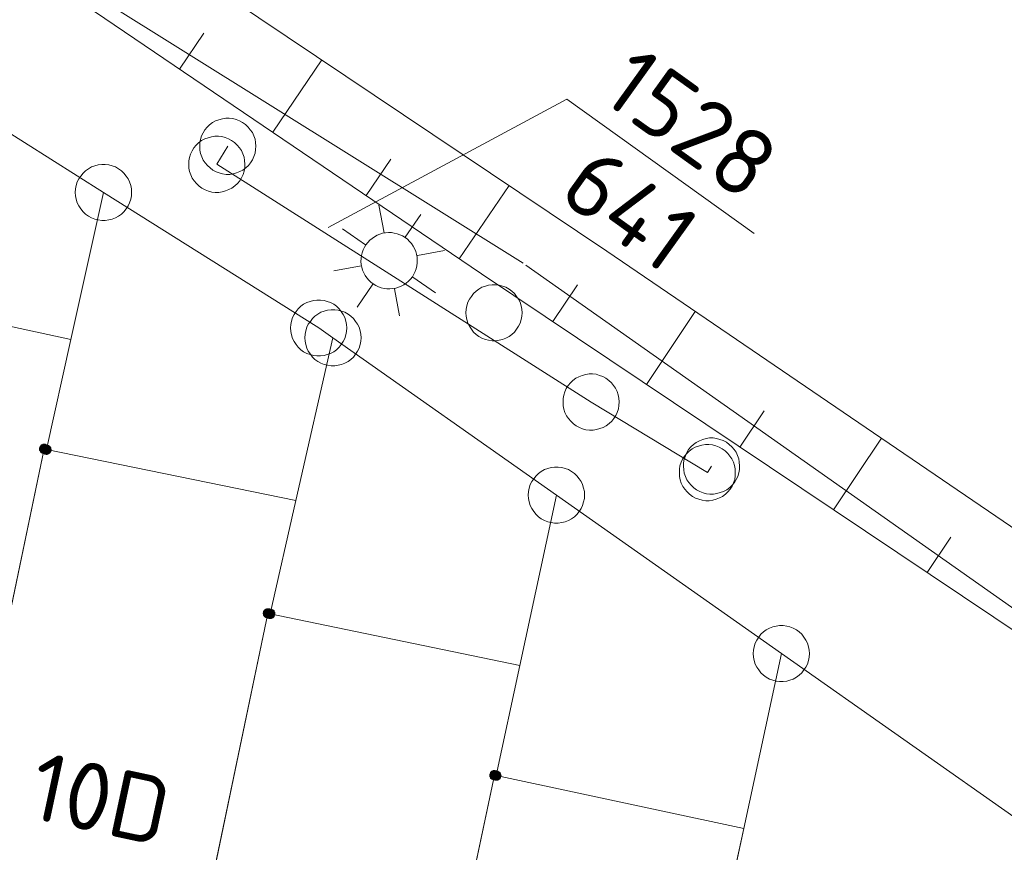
# Model space of a CAD drawing. Header units: metres. Extents: x 3425540 to 3446143, y 5432760 to 5444637.
# Tile 664 of 717: x 3444850 to 3444876, y 5435926 to 5435948. Entities that reach past the tile are written whole.
import ezdxf
from ezdxf.enums import TextEntityAlignment as Align

# ---------------------------------------------------------------- set-up
doc = ezdxf.new("R2010")
doc.units = ezdxf.units.M
for name, color, linetype, lineweight in [('B_Bestand', 9, 'Continuous', 18), ('B_Böschung', 9, 'Continuous', 18), ('B_Flurgrenzen', 9, 'Continuous', 18), ('B_Gleisachse', 9, 'Continuous', 25), ('Bestand_Neu_Strecke 3443', 9, 'Continuous', 18)]:
    doc.layers.add(name, color=color, linetype=linetype, lineweight=lineweight)
doc.styles.get("Standard").update_dxf_attribs({"font": 'isocpeur.ttf'})

msp = doc.modelspace()

# ---------------------------------------------------------------- linework, layer by layer
at = {"layer": 'B_Bestand'}
for p, q in [((3444863.412, 5435941.229), (3444833.572, 5435959.889)), ((3444859.71, 5435942.045), (3444859.566, 5435942.774)), ((3444860.274, 5435941.928), (3444860.69, 5435942.531)), ((3444859.217, 5435941.725), (3444858.604, 5435942.147)), ((3444860.595, 5435941.435), (3444861.318, 5435941.569)), ((3444859.1, 5435941.16), (3444858.367, 5435941.033)), ((3444907.961, 5435909.844), (3444863.481, 5435941.183)), ((3444860.471, 5435940.861), (3444861.075, 5435940.445)), ((3444859.41, 5435940.673), (3444858.989, 5435940.06)), ((3444859.985, 5435940.55), (3444860.119, 5435939.827))]:
    msp.add_line(p, q, dxfattribs=at)
for points in [[(3444860.462, 5435940.873), (3444860.503, 5435940.94), (3444860.537, 5435941.011), (3444860.563, 5435941.085), (3444860.581, 5435941.161), (3444860.592, 5435941.239), (3444860.594, 5435941.318), (3444860.588, 5435941.396), (3444860.573, 5435941.473), (3444860.551, 5435941.548), (3444860.521, 5435941.621), (3444860.484, 5435941.69), (3444860.44, 5435941.755), (3444860.389, 5435941.814), (3444860.332, 5435941.869), (3444860.269, 5435941.916), (3444860.203, 5435941.958), (3444860.132, 5435941.991), (3444860.058, 5435942.018), (3444859.981, 5435942.036), (3444859.904, 5435942.046), (3444859.825, 5435942.049), (3444859.747, 5435942.042), (3444859.67, 5435942.028), (3444859.594, 5435942.006), (3444859.522, 5435941.976), (3444859.453, 5435941.938), (3444859.388, 5435941.894), (3444859.328, 5435941.843), (3444859.274, 5435941.786), (3444859.226, 5435941.724), (3444859.185, 5435941.657), (3444859.151, 5435941.586), (3444859.125, 5435941.512), (3444859.107, 5435941.436), (3444859.096, 5435941.358), (3444859.094, 5435941.28), (3444859.101, 5435941.202), (3444859.115, 5435941.124), (3444859.137, 5435941.049), (3444859.167, 5435940.976), (3444859.204, 5435940.907), (3444859.249, 5435940.843), (3444859.3, 5435940.783), (3444859.357, 5435940.729), (3444859.419, 5435940.681), (3444859.486, 5435940.64), (3444859.557, 5435940.606), (3444859.631, 5435940.58), (3444859.707, 5435940.561), (3444859.785, 5435940.551), (3444859.863, 5435940.549), (3444859.941, 5435940.555), (3444860.019, 5435940.569), (3444860.094, 5435940.591), (3444860.166, 5435940.622), (3444860.236, 5435940.659), (3444860.3, 5435940.703), (3444860.36, 5435940.754), (3444860.414, 5435940.811), (3444860.462, 5435940.873)], [(3444842.627, 5435931.157), (3444841.99, 5435928.226), (3444842.283, 5435928.163), (3444842.601, 5435929.629), (3444848.731, 5435928.298), (3444848.412, 5435926.832), (3444848.607, 5435926.787), (3444848.667, 5435926.777), (3444850.657, 5435936.287), (3444850.717, 5435936.267), (3444851.369, 5435939.205), (3444844.737, 5435940.637), (3444844.687, 5435940.647), (3444842.677, 5435931.147)], [(3444856.677, 5435931.897), (3444857.361, 5435934.909), (3444850.717, 5435936.267)], [(3444860.678, 5435919.606), (3444860.363, 5435918.143), (3444860.577, 5435918.097), (3444860.637, 5435918.077), (3444862.647, 5435927.597), (3444862.697, 5435927.587), (3444863.324, 5435930.516), (3444856.677, 5435931.897), (3444856.617, 5435931.907), (3444854.637, 5435922.437), (3444854.587, 5435922.447), (3444853.951, 5435919.515), (3444854.245, 5435919.452), (3444854.561, 5435920.922), (3444860.678, 5435919.606)], [(3444862.697, 5435927.587), (3444869.285, 5435926.177), (3444868.657, 5435923.257)]]:
    msp.add_lwpolyline(points, dxfattribs=at)
at = {"layer": 'B_Böschung'}
for p, q in [((3444835.866, 5435958.888), (3444862.305, 5435940.946)), ((3444841.979, 5435957.435), (3444865.639, 5435941.554)), ((3444854.263, 5435946.403), (3444854.913, 5435947.36)), ((3444856.746, 5435944.719), (3444858.053, 5435946.646)), ((3444859.228, 5435943.034), (3444859.886, 5435944.004)), ((3444861.71, 5435941.349), (3444863.035, 5435943.302)), ((3444865.639, 5435941.554), (3444880.678, 5435931.302)), ((3444862.305, 5435940.946), (3444892.177, 5435920.929)), ((3444864.2, 5435939.676), (3444864.858, 5435940.656)), ((3444866.693, 5435938.006), (3444867.994, 5435939.948)), ((3444869.185, 5435936.336), (3444869.829, 5435937.297)), ((3444871.677, 5435934.666), (3444872.952, 5435936.569)), ((3444874.169, 5435932.996), (3444874.8, 5435933.937))]:
    msp.add_line(p, q, dxfattribs=at)
at = {"layer": 'B_Flurgrenzen'}
for p, q in [((3444846.117, 5435946.977), (3444852.237, 5435943.117)), ((3444864.576, 5435945.599), (3444858.219, 5435942.185)), ((3444864.576, 5435945.599), (3444869.565, 5435942.022)), ((3444855.547, 5435944.346), (3444855.255, 5435943.866)), ((3444855.255, 5435943.866), (3444865.221, 5435937.536)), ((3444851.369, 5435939.205), (3444852.237, 5435943.117)), ((3444852.237, 5435943.117), (3444857.967, 5435939.507)), ((3444857.967, 5435939.507), (3444858.347, 5435939.247)), ((3444857.361, 5435934.909), (3444858.347, 5435939.247)), ((3444858.347, 5435939.247), (3444864.297, 5435935.057)), ((3444850.717, 5435936.267), (3444851.369, 5435939.205)), ((3444865.221, 5435937.536), (3444868.317, 5435935.656)), ((3444848.667, 5435926.777), (3444850.657, 5435936.287)), ((3444850.657, 5435936.287), (3444850.717, 5435936.267)), ((3444868.317, 5435935.656), (3444868.428, 5435935.831)), ((3444863.324, 5435930.516), (3444864.297, 5435935.057)), ((3444864.297, 5435935.057), (3444870.287, 5435930.837)), ((3444856.677, 5435931.897), (3444857.361, 5435934.909)), ((3444854.637, 5435922.437), (3444856.617, 5435931.907)), ((3444856.617, 5435931.907), (3444856.677, 5435931.897)), ((3444869.285, 5435926.177), (3444870.287, 5435930.837)), ((3444870.287, 5435930.837), (3444878.447, 5435925.107)), ((3444862.697, 5435927.587), (3444863.324, 5435930.516)), ((3444860.637, 5435918.077), (3444862.647, 5435927.597)), ((3444862.647, 5435927.597), (3444862.697, 5435927.587)), ((3444868.657, 5435923.257), (3444869.285, 5435926.177))]:
    msp.add_line(p, q, dxfattribs=at)
for points in [[(3444856.156, 5435943.909), (3444856.206, 5435943.989), (3444856.244, 5435944.071), (3444856.275, 5435944.165), (3444856.289, 5435944.256), (3444856.291, 5435944.35), (3444856.287, 5435944.447), (3444856.272, 5435944.537), (3444856.241, 5435944.625), (3444856.201, 5435944.712), (3444856.147, 5435944.787), (3444856.088, 5435944.858), (3444856.018, 5435944.923), (3444855.942, 5435944.978), (3444855.858, 5435945.023), (3444855.772, 5435945.056), (3444855.683, 5435945.083), (3444855.588, 5435945.093), (3444855.495, 5435945.095), (3444855.404, 5435945.08), (3444855.312, 5435945.052), (3444855.224, 5435945.02), (3444855.142, 5435944.977), (3444855.063, 5435944.918), (3444854.997, 5435944.856), (3444854.937, 5435944.783), (3444854.887, 5435944.702), (3444854.85, 5435944.62), (3444854.818, 5435944.526), (3444854.804, 5435944.435), (3444854.802, 5435944.341), (3444854.806, 5435944.245), (3444854.821, 5435944.154), (3444854.852, 5435944.066), (3444854.892, 5435943.979), (3444854.946, 5435943.904), (3444855.005, 5435943.833), (3444855.075, 5435943.768), (3444855.151, 5435943.713), (3444855.235, 5435943.668), (3444855.321, 5435943.635), (3444855.41, 5435943.608), (3444855.505, 5435943.598), (3444855.598, 5435943.596), (3444855.689, 5435943.611), (3444855.781, 5435943.639), (3444855.869, 5435943.671), (3444855.951, 5435943.714), (3444856.03, 5435943.774), (3444856.096, 5435943.835), (3444856.156, 5435943.909)], [(3444855.864, 5435943.429), (3444855.914, 5435943.509), (3444855.952, 5435943.591), (3444855.983, 5435943.685), (3444855.997, 5435943.776), (3444855.999, 5435943.87), (3444855.995, 5435943.967), (3444855.98, 5435944.057), (3444855.949, 5435944.145), (3444855.909, 5435944.232), (3444855.855, 5435944.307), (3444855.796, 5435944.378), (3444855.726, 5435944.443), (3444855.65, 5435944.498), (3444855.566, 5435944.543), (3444855.48, 5435944.576), (3444855.391, 5435944.603), (3444855.296, 5435944.613), (3444855.203, 5435944.615), (3444855.112, 5435944.6), (3444855.02, 5435944.572), (3444854.932, 5435944.54), (3444854.85, 5435944.497), (3444854.771, 5435944.438), (3444854.705, 5435944.376), (3444854.645, 5435944.303), (3444854.595, 5435944.222), (3444854.558, 5435944.14), (3444854.526, 5435944.046), (3444854.512, 5435943.955), (3444854.51, 5435943.861), (3444854.514, 5435943.765), (3444854.529, 5435943.674), (3444854.56, 5435943.586), (3444854.6, 5435943.499), (3444854.654, 5435943.424), (3444854.713, 5435943.353), (3444854.783, 5435943.288), (3444854.859, 5435943.233), (3444854.943, 5435943.188), (3444855.029, 5435943.155), (3444855.118, 5435943.128), (3444855.213, 5435943.118), (3444855.306, 5435943.116), (3444855.397, 5435943.131), (3444855.489, 5435943.159), (3444855.577, 5435943.191), (3444855.659, 5435943.234), (3444855.738, 5435943.294), (3444855.804, 5435943.355), (3444855.864, 5435943.429)], [(3444852.987, 5435943.117), (3444852.981, 5435943.211), (3444852.963, 5435943.3), (3444852.934, 5435943.395), (3444852.893, 5435943.477), (3444852.839, 5435943.554), (3444852.78, 5435943.631), (3444852.715, 5435943.696), (3444852.639, 5435943.749), (3444852.556, 5435943.796), (3444852.467, 5435943.826), (3444852.379, 5435943.849), (3444852.284, 5435943.861), (3444852.19, 5435943.861), (3444852.095, 5435943.849), (3444852.007, 5435943.826), (3444851.918, 5435943.796), (3444851.835, 5435943.749), (3444851.759, 5435943.696), (3444851.694, 5435943.631), (3444851.635, 5435943.554), (3444851.581, 5435943.477), (3444851.54, 5435943.395), (3444851.511, 5435943.3), (3444851.493, 5435943.211), (3444851.487, 5435943.117), (3444851.493, 5435943.023), (3444851.511, 5435942.934), (3444851.54, 5435942.839), (3444851.581, 5435942.757), (3444851.635, 5435942.68), (3444851.694, 5435942.603), (3444851.759, 5435942.538), (3444851.835, 5435942.485), (3444851.918, 5435942.438), (3444852.007, 5435942.408), (3444852.095, 5435942.385), (3444852.19, 5435942.373), (3444852.284, 5435942.373), (3444852.379, 5435942.385), (3444852.467, 5435942.408), (3444852.556, 5435942.438), (3444852.639, 5435942.485), (3444852.715, 5435942.538), (3444852.78, 5435942.603), (3444852.839, 5435942.68), (3444852.893, 5435942.757), (3444852.934, 5435942.839), (3444852.963, 5435942.934), (3444852.981, 5435943.023), (3444852.987, 5435943.117)], [(3444863.385, 5435939.913), (3444863.379, 5435940.007), (3444863.361, 5435940.096), (3444863.332, 5435940.191), (3444863.291, 5435940.273), (3444863.237, 5435940.35), (3444863.178, 5435940.427), (3444863.113, 5435940.492), (3444863.037, 5435940.545), (3444862.954, 5435940.592), (3444862.865, 5435940.622), (3444862.777, 5435940.645), (3444862.682, 5435940.657), (3444862.588, 5435940.657), (3444862.493, 5435940.645), (3444862.405, 5435940.622), (3444862.316, 5435940.592), (3444862.233, 5435940.545), (3444862.157, 5435940.492), (3444862.092, 5435940.427), (3444862.033, 5435940.35), (3444861.979, 5435940.273), (3444861.938, 5435940.191), (3444861.909, 5435940.096), (3444861.891, 5435940.007), (3444861.885, 5435939.913), (3444861.891, 5435939.819), (3444861.909, 5435939.73), (3444861.938, 5435939.635), (3444861.979, 5435939.553), (3444862.033, 5435939.476), (3444862.092, 5435939.399), (3444862.157, 5435939.334), (3444862.233, 5435939.281), (3444862.316, 5435939.234), (3444862.405, 5435939.204), (3444862.493, 5435939.181), (3444862.588, 5435939.169), (3444862.682, 5435939.169), (3444862.777, 5435939.181), (3444862.865, 5435939.204), (3444862.954, 5435939.234), (3444863.037, 5435939.281), (3444863.113, 5435939.334), (3444863.178, 5435939.399), (3444863.237, 5435939.476), (3444863.291, 5435939.553), (3444863.332, 5435939.635), (3444863.361, 5435939.73), (3444863.379, 5435939.819), (3444863.385, 5435939.913)], [(3444858.717, 5435939.507), (3444858.711, 5435939.601), (3444858.693, 5435939.69), (3444858.664, 5435939.785), (3444858.623, 5435939.867), (3444858.569, 5435939.944), (3444858.51, 5435940.021), (3444858.445, 5435940.086), (3444858.369, 5435940.139), (3444858.286, 5435940.186), (3444858.197, 5435940.216), (3444858.109, 5435940.239), (3444858.014, 5435940.251), (3444857.92, 5435940.251), (3444857.825, 5435940.239), (3444857.737, 5435940.216), (3444857.648, 5435940.186), (3444857.565, 5435940.139), (3444857.489, 5435940.086), (3444857.424, 5435940.021), (3444857.365, 5435939.944), (3444857.311, 5435939.867), (3444857.27, 5435939.785), (3444857.241, 5435939.69), (3444857.223, 5435939.601), (3444857.217, 5435939.507), (3444857.223, 5435939.413), (3444857.241, 5435939.324), (3444857.27, 5435939.229), (3444857.311, 5435939.147), (3444857.365, 5435939.07), (3444857.424, 5435938.993), (3444857.489, 5435938.928), (3444857.565, 5435938.875), (3444857.648, 5435938.828), (3444857.737, 5435938.798), (3444857.825, 5435938.775), (3444857.92, 5435938.763), (3444858.014, 5435938.763), (3444858.109, 5435938.775), (3444858.197, 5435938.798), (3444858.286, 5435938.828), (3444858.369, 5435938.875), (3444858.445, 5435938.928), (3444858.51, 5435938.993), (3444858.569, 5435939.07), (3444858.623, 5435939.147), (3444858.664, 5435939.229), (3444858.693, 5435939.324), (3444858.711, 5435939.413), (3444858.717, 5435939.507)], [(3444859.097, 5435939.247), (3444859.091, 5435939.341), (3444859.073, 5435939.43), (3444859.044, 5435939.525), (3444859.003, 5435939.607), (3444858.949, 5435939.684), (3444858.89, 5435939.761), (3444858.825, 5435939.826), (3444858.749, 5435939.879), (3444858.666, 5435939.926), (3444858.577, 5435939.956), (3444858.489, 5435939.979), (3444858.394, 5435939.991), (3444858.3, 5435939.991), (3444858.205, 5435939.979), (3444858.117, 5435939.956), (3444858.028, 5435939.926), (3444857.945, 5435939.879), (3444857.869, 5435939.826), (3444857.804, 5435939.761), (3444857.745, 5435939.684), (3444857.691, 5435939.607), (3444857.65, 5435939.525), (3444857.621, 5435939.43), (3444857.603, 5435939.341), (3444857.597, 5435939.247), (3444857.603, 5435939.153), (3444857.621, 5435939.064), (3444857.65, 5435938.969), (3444857.691, 5435938.887), (3444857.745, 5435938.81), (3444857.804, 5435938.733), (3444857.869, 5435938.668), (3444857.945, 5435938.615), (3444858.028, 5435938.568), (3444858.117, 5435938.538), (3444858.205, 5435938.515), (3444858.3, 5435938.503), (3444858.394, 5435938.503), (3444858.489, 5435938.515), (3444858.577, 5435938.538), (3444858.666, 5435938.568), (3444858.749, 5435938.615), (3444858.825, 5435938.668), (3444858.89, 5435938.733), (3444858.949, 5435938.81), (3444859.003, 5435938.887), (3444859.044, 5435938.969), (3444859.073, 5435939.064), (3444859.091, 5435939.153), (3444859.097, 5435939.247)], [(3444865.83, 5435937.099), (3444865.88, 5435937.179), (3444865.918, 5435937.261), (3444865.949, 5435937.355), (3444865.963, 5435937.446), (3444865.965, 5435937.54), (3444865.961, 5435937.637), (3444865.946, 5435937.727), (3444865.915, 5435937.815), (3444865.875, 5435937.902), (3444865.821, 5435937.977), (3444865.762, 5435938.048), (3444865.692, 5435938.113), (3444865.616, 5435938.168), (3444865.532, 5435938.213), (3444865.446, 5435938.246), (3444865.357, 5435938.273), (3444865.262, 5435938.283), (3444865.169, 5435938.285), (3444865.078, 5435938.27), (3444864.986, 5435938.242), (3444864.898, 5435938.21), (3444864.816, 5435938.167), (3444864.737, 5435938.108), (3444864.671, 5435938.046), (3444864.611, 5435937.973), (3444864.561, 5435937.892), (3444864.524, 5435937.81), (3444864.492, 5435937.716), (3444864.478, 5435937.625), (3444864.476, 5435937.531), (3444864.48, 5435937.435), (3444864.495, 5435937.344), (3444864.526, 5435937.256), (3444864.566, 5435937.169), (3444864.62, 5435937.094), (3444864.679, 5435937.023), (3444864.749, 5435936.958), (3444864.825, 5435936.903), (3444864.909, 5435936.858), (3444864.995, 5435936.825), (3444865.084, 5435936.798), (3444865.179, 5435936.788), (3444865.272, 5435936.786), (3444865.363, 5435936.801), (3444865.455, 5435936.829), (3444865.543, 5435936.861), (3444865.625, 5435936.904), (3444865.704, 5435936.964), (3444865.77, 5435937.025), (3444865.83, 5435937.099)], [(3444850.782, 5435936.287), (3444850.781, 5435936.303), (3444850.778, 5435936.318), (3444850.773, 5435936.333), (3444850.766, 5435936.347), (3444850.758, 5435936.361), (3444850.749, 5435936.373), (3444850.737, 5435936.383), (3444850.724, 5435936.392), (3444850.71, 5435936.4), (3444850.695, 5435936.406), (3444850.681, 5435936.41), (3444850.665, 5435936.412), (3444850.649, 5435936.412), (3444850.633, 5435936.41), (3444850.619, 5435936.406), (3444850.604, 5435936.4), (3444850.59, 5435936.392), (3444850.577, 5435936.383), (3444850.565, 5435936.373), (3444850.556, 5435936.361), (3444850.548, 5435936.347), (3444850.541, 5435936.333), (3444850.536, 5435936.318), (3444850.533, 5435936.303), (3444850.532, 5435936.287), (3444850.533, 5435936.271), (3444850.536, 5435936.256), (3444850.541, 5435936.241), (3444850.548, 5435936.227), (3444850.556, 5435936.213), (3444850.565, 5435936.201), (3444850.577, 5435936.191), (3444850.59, 5435936.182), (3444850.604, 5435936.174), (3444850.619, 5435936.168), (3444850.633, 5435936.164), (3444850.649, 5435936.162), (3444850.665, 5435936.162), (3444850.681, 5435936.164), (3444850.695, 5435936.168), (3444850.71, 5435936.174), (3444850.724, 5435936.182), (3444850.737, 5435936.191), (3444850.749, 5435936.201), (3444850.758, 5435936.213), (3444850.766, 5435936.227), (3444850.773, 5435936.241), (3444850.778, 5435936.256), (3444850.781, 5435936.271), (3444850.782, 5435936.287)], [(3444850.757, 5435936.287), (3444850.756, 5435936.301), (3444850.753, 5435936.315), (3444850.749, 5435936.327), (3444850.743, 5435936.34), (3444850.734, 5435936.352), (3444850.724, 5435936.362), (3444850.713, 5435936.371), (3444850.701, 5435936.378), (3444850.688, 5435936.382), (3444850.675, 5435936.385), (3444850.661, 5435936.387), (3444850.646, 5435936.386), (3444850.632, 5435936.384), (3444850.62, 5435936.381), (3444850.607, 5435936.374), (3444850.595, 5435936.366), (3444850.585, 5435936.357), (3444850.575, 5435936.346), (3444850.568, 5435936.334), (3444850.563, 5435936.321), (3444850.559, 5435936.308), (3444850.557, 5435936.294), (3444850.557, 5435936.28), (3444850.559, 5435936.266), (3444850.563, 5435936.253), (3444850.568, 5435936.24), (3444850.575, 5435936.228), (3444850.585, 5435936.217), (3444850.595, 5435936.208), (3444850.607, 5435936.2), (3444850.62, 5435936.193), (3444850.632, 5435936.19), (3444850.646, 5435936.188), (3444850.661, 5435936.187), (3444850.675, 5435936.189), (3444850.688, 5435936.192), (3444850.701, 5435936.196), (3444850.713, 5435936.203), (3444850.724, 5435936.212), (3444850.734, 5435936.222), (3444850.743, 5435936.234), (3444850.749, 5435936.247), (3444850.753, 5435936.259), (3444850.756, 5435936.273), (3444850.757, 5435936.287)], [(3444850.733, 5435936.287), (3444850.732, 5435936.299), (3444850.729, 5435936.311), (3444850.724, 5435936.322), (3444850.718, 5435936.332), (3444850.709, 5435936.342), (3444850.7, 5435936.349), (3444850.689, 5435936.356), (3444850.678, 5435936.36), (3444850.666, 5435936.362), (3444850.654, 5435936.363), (3444850.642, 5435936.361), (3444850.63, 5435936.358), (3444850.62, 5435936.353), (3444850.609, 5435936.346), (3444850.6, 5435936.337), (3444850.593, 5435936.327), (3444850.587, 5435936.317), (3444850.583, 5435936.305), (3444850.581, 5435936.293), (3444850.581, 5435936.281), (3444850.583, 5435936.269), (3444850.587, 5435936.257), (3444850.593, 5435936.247), (3444850.6, 5435936.237), (3444850.609, 5435936.228), (3444850.619, 5435936.221), (3444850.63, 5435936.216), (3444850.642, 5435936.213), (3444850.654, 5435936.211), (3444850.666, 5435936.212), (3444850.678, 5435936.214), (3444850.689, 5435936.218), (3444850.7, 5435936.225), (3444850.709, 5435936.232), (3444850.718, 5435936.242), (3444850.724, 5435936.252), (3444850.729, 5435936.263), (3444850.732, 5435936.275), (3444850.733, 5435936.287)], [(3444850.842, 5435936.267), (3444850.841, 5435936.283), (3444850.838, 5435936.298), (3444850.833, 5435936.313), (3444850.826, 5435936.327), (3444850.818, 5435936.341), (3444850.809, 5435936.353), (3444850.797, 5435936.363), (3444850.784, 5435936.372), (3444850.77, 5435936.38), (3444850.755, 5435936.386), (3444850.741, 5435936.39), (3444850.725, 5435936.392), (3444850.709, 5435936.392), (3444850.693, 5435936.39), (3444850.679, 5435936.386), (3444850.664, 5435936.38), (3444850.65, 5435936.372), (3444850.637, 5435936.363), (3444850.625, 5435936.353), (3444850.616, 5435936.341), (3444850.608, 5435936.327), (3444850.601, 5435936.313), (3444850.596, 5435936.298), (3444850.593, 5435936.283), (3444850.592, 5435936.267), (3444850.593, 5435936.251), (3444850.596, 5435936.236), (3444850.601, 5435936.221), (3444850.608, 5435936.207), (3444850.616, 5435936.193), (3444850.625, 5435936.181), (3444850.637, 5435936.171), (3444850.65, 5435936.162), (3444850.664, 5435936.154), (3444850.679, 5435936.148), (3444850.693, 5435936.144), (3444850.709, 5435936.142), (3444850.725, 5435936.142), (3444850.741, 5435936.144), (3444850.755, 5435936.148), (3444850.77, 5435936.154), (3444850.784, 5435936.162), (3444850.797, 5435936.171), (3444850.809, 5435936.181), (3444850.818, 5435936.193), (3444850.826, 5435936.207), (3444850.833, 5435936.221), (3444850.838, 5435936.236), (3444850.841, 5435936.251), (3444850.842, 5435936.267)], [(3444850.817, 5435936.267), (3444850.816, 5435936.281), (3444850.813, 5435936.295), (3444850.809, 5435936.307), (3444850.803, 5435936.32), (3444850.794, 5435936.332), (3444850.784, 5435936.342), (3444850.773, 5435936.351), (3444850.761, 5435936.358), (3444850.748, 5435936.362), (3444850.735, 5435936.365), (3444850.721, 5435936.367), (3444850.706, 5435936.366), (3444850.692, 5435936.364), (3444850.68, 5435936.361), (3444850.667, 5435936.354), (3444850.655, 5435936.346), (3444850.645, 5435936.337), (3444850.635, 5435936.326), (3444850.628, 5435936.314), (3444850.623, 5435936.301), (3444850.619, 5435936.288), (3444850.617, 5435936.274), (3444850.617, 5435936.26), (3444850.619, 5435936.246), (3444850.623, 5435936.233), (3444850.628, 5435936.22), (3444850.635, 5435936.208), (3444850.645, 5435936.197), (3444850.655, 5435936.188), (3444850.667, 5435936.18), (3444850.68, 5435936.173), (3444850.692, 5435936.17), (3444850.706, 5435936.168), (3444850.721, 5435936.167), (3444850.735, 5435936.169), (3444850.748, 5435936.172), (3444850.761, 5435936.176), (3444850.773, 5435936.183), (3444850.784, 5435936.192), (3444850.794, 5435936.202), (3444850.803, 5435936.214), (3444850.809, 5435936.227), (3444850.813, 5435936.239), (3444850.816, 5435936.253), (3444850.817, 5435936.267)], [(3444850.793, 5435936.267), (3444850.792, 5435936.279), (3444850.789, 5435936.291), (3444850.784, 5435936.302), (3444850.778, 5435936.312), (3444850.769, 5435936.322), (3444850.76, 5435936.329), (3444850.749, 5435936.336), (3444850.738, 5435936.34), (3444850.726, 5435936.342), (3444850.714, 5435936.343), (3444850.702, 5435936.341), (3444850.69, 5435936.338), (3444850.68, 5435936.333), (3444850.669, 5435936.326), (3444850.66, 5435936.317), (3444850.653, 5435936.307), (3444850.647, 5435936.297), (3444850.643, 5435936.285), (3444850.641, 5435936.273), (3444850.641, 5435936.261), (3444850.643, 5435936.249), (3444850.647, 5435936.237), (3444850.653, 5435936.227), (3444850.66, 5435936.217), (3444850.669, 5435936.208), (3444850.679, 5435936.201), (3444850.69, 5435936.196), (3444850.702, 5435936.193), (3444850.714, 5435936.191), (3444850.726, 5435936.192), (3444850.738, 5435936.194), (3444850.749, 5435936.198), (3444850.76, 5435936.205), (3444850.769, 5435936.212), (3444850.778, 5435936.222), (3444850.784, 5435936.232), (3444850.789, 5435936.243), (3444850.792, 5435936.255), (3444850.793, 5435936.267)], [(3444868.926, 5435935.219), (3444868.976, 5435935.299), (3444869.014, 5435935.381), (3444869.045, 5435935.475), (3444869.059, 5435935.566), (3444869.061, 5435935.66), (3444869.057, 5435935.757), (3444869.042, 5435935.847), (3444869.011, 5435935.935), (3444868.971, 5435936.022), (3444868.917, 5435936.097), (3444868.858, 5435936.168), (3444868.788, 5435936.233), (3444868.712, 5435936.288), (3444868.628, 5435936.333), (3444868.542, 5435936.366), (3444868.453, 5435936.393), (3444868.358, 5435936.403), (3444868.265, 5435936.405), (3444868.174, 5435936.39), (3444868.082, 5435936.362), (3444867.994, 5435936.33), (3444867.912, 5435936.287), (3444867.833, 5435936.228), (3444867.767, 5435936.166), (3444867.707, 5435936.093), (3444867.657, 5435936.012), (3444867.62, 5435935.93), (3444867.588, 5435935.836), (3444867.574, 5435935.745), (3444867.572, 5435935.651), (3444867.576, 5435935.555), (3444867.591, 5435935.464), (3444867.622, 5435935.376), (3444867.662, 5435935.289), (3444867.716, 5435935.214), (3444867.775, 5435935.143), (3444867.845, 5435935.078), (3444867.921, 5435935.023), (3444868.005, 5435934.978), (3444868.091, 5435934.945), (3444868.18, 5435934.918), (3444868.275, 5435934.908), (3444868.368, 5435934.906), (3444868.459, 5435934.921), (3444868.551, 5435934.949), (3444868.639, 5435934.981), (3444868.721, 5435935.024), (3444868.8, 5435935.084), (3444868.866, 5435935.145), (3444868.926, 5435935.219)], [(3444869.037, 5435935.394), (3444869.087, 5435935.474), (3444869.125, 5435935.556), (3444869.156, 5435935.65), (3444869.17, 5435935.741), (3444869.172, 5435935.835), (3444869.168, 5435935.932), (3444869.153, 5435936.022), (3444869.122, 5435936.11), (3444869.082, 5435936.197), (3444869.028, 5435936.272), (3444868.969, 5435936.343), (3444868.899, 5435936.408), (3444868.823, 5435936.463), (3444868.739, 5435936.508), (3444868.653, 5435936.541), (3444868.564, 5435936.568), (3444868.469, 5435936.578), (3444868.376, 5435936.58), (3444868.285, 5435936.565), (3444868.193, 5435936.537), (3444868.105, 5435936.505), (3444868.023, 5435936.462), (3444867.944, 5435936.403), (3444867.878, 5435936.341), (3444867.818, 5435936.268), (3444867.768, 5435936.187), (3444867.731, 5435936.105), (3444867.699, 5435936.011), (3444867.685, 5435935.92), (3444867.683, 5435935.826), (3444867.687, 5435935.73), (3444867.702, 5435935.639), (3444867.733, 5435935.551), (3444867.773, 5435935.464), (3444867.827, 5435935.389), (3444867.886, 5435935.318), (3444867.956, 5435935.253), (3444868.032, 5435935.198), (3444868.116, 5435935.153), (3444868.202, 5435935.12), (3444868.291, 5435935.093), (3444868.386, 5435935.083), (3444868.479, 5435935.081), (3444868.57, 5435935.096), (3444868.662, 5435935.124), (3444868.75, 5435935.156), (3444868.832, 5435935.199), (3444868.911, 5435935.259), (3444868.977, 5435935.32), (3444869.037, 5435935.394)], [(3444850.708, 5435936.287), (3444850.707, 5435936.297), (3444850.704, 5435936.307), (3444850.699, 5435936.316), (3444850.693, 5435936.323), (3444850.686, 5435936.329), (3444850.677, 5435936.334), (3444850.667, 5435936.337), (3444850.657, 5435936.338), (3444850.647, 5435936.337), (3444850.637, 5435936.334), (3444850.628, 5435936.329), (3444850.621, 5435936.323), (3444850.615, 5435936.316), (3444850.61, 5435936.307), (3444850.607, 5435936.297), (3444850.606, 5435936.287), (3444850.607, 5435936.277), (3444850.61, 5435936.267), (3444850.615, 5435936.258), (3444850.621, 5435936.251), (3444850.628, 5435936.245), (3444850.637, 5435936.24), (3444850.647, 5435936.237), (3444850.657, 5435936.236), (3444850.667, 5435936.237), (3444850.677, 5435936.24), (3444850.686, 5435936.245), (3444850.693, 5435936.251), (3444850.699, 5435936.258), (3444850.704, 5435936.267), (3444850.707, 5435936.277), (3444850.708, 5435936.287)], [(3444850.684, 5435936.287), (3444850.683, 5435936.294), (3444850.68, 5435936.301), (3444850.675, 5435936.307), (3444850.669, 5435936.311), (3444850.662, 5435936.313), (3444850.655, 5435936.314), (3444850.648, 5435936.312), (3444850.641, 5435936.309), (3444850.636, 5435936.304), (3444850.632, 5435936.298), (3444850.63, 5435936.291), (3444850.63, 5435936.283), (3444850.632, 5435936.276), (3444850.636, 5435936.27), (3444850.641, 5435936.265), (3444850.648, 5435936.262), (3444850.655, 5435936.26), (3444850.662, 5435936.261), (3444850.669, 5435936.263), (3444850.675, 5435936.267), (3444850.68, 5435936.273), (3444850.683, 5435936.28), (3444850.684, 5435936.287)], [(3444850.768, 5435936.267), (3444850.767, 5435936.277), (3444850.764, 5435936.287), (3444850.759, 5435936.296), (3444850.753, 5435936.303), (3444850.746, 5435936.309), (3444850.737, 5435936.314), (3444850.727, 5435936.317), (3444850.717, 5435936.318), (3444850.707, 5435936.317), (3444850.697, 5435936.314), (3444850.688, 5435936.309), (3444850.681, 5435936.303), (3444850.675, 5435936.296), (3444850.67, 5435936.287), (3444850.667, 5435936.277), (3444850.666, 5435936.267), (3444850.667, 5435936.257), (3444850.67, 5435936.247), (3444850.675, 5435936.238), (3444850.681, 5435936.231), (3444850.688, 5435936.225), (3444850.697, 5435936.22), (3444850.707, 5435936.217), (3444850.717, 5435936.216), (3444850.727, 5435936.217), (3444850.737, 5435936.22), (3444850.746, 5435936.225), (3444850.753, 5435936.231), (3444850.759, 5435936.238), (3444850.764, 5435936.247), (3444850.767, 5435936.257), (3444850.768, 5435936.267)], [(3444850.744, 5435936.267), (3444850.743, 5435936.274), (3444850.74, 5435936.281), (3444850.735, 5435936.287), (3444850.729, 5435936.291), (3444850.722, 5435936.293), (3444850.715, 5435936.294), (3444850.708, 5435936.292), (3444850.701, 5435936.289), (3444850.696, 5435936.284), (3444850.692, 5435936.278), (3444850.69, 5435936.271), (3444850.69, 5435936.263), (3444850.692, 5435936.256), (3444850.696, 5435936.25), (3444850.701, 5435936.245), (3444850.708, 5435936.242), (3444850.715, 5435936.24), (3444850.722, 5435936.241), (3444850.729, 5435936.243), (3444850.735, 5435936.247), (3444850.74, 5435936.253), (3444850.743, 5435936.26), (3444850.744, 5435936.267)], [(3444865.047, 5435935.057), (3444865.041, 5435935.151), (3444865.023, 5435935.24), (3444864.994, 5435935.335), (3444864.953, 5435935.417), (3444864.899, 5435935.494), (3444864.84, 5435935.571), (3444864.775, 5435935.636), (3444864.699, 5435935.689), (3444864.616, 5435935.736), (3444864.527, 5435935.766), (3444864.439, 5435935.789), (3444864.344, 5435935.801), (3444864.25, 5435935.801), (3444864.155, 5435935.789), (3444864.067, 5435935.766), (3444863.978, 5435935.736), (3444863.895, 5435935.689), (3444863.819, 5435935.636), (3444863.754, 5435935.571), (3444863.695, 5435935.494), (3444863.641, 5435935.417), (3444863.6, 5435935.335), (3444863.571, 5435935.24), (3444863.553, 5435935.151), (3444863.547, 5435935.057), (3444863.553, 5435934.963), (3444863.571, 5435934.874), (3444863.6, 5435934.779), (3444863.641, 5435934.697), (3444863.695, 5435934.62), (3444863.754, 5435934.543), (3444863.819, 5435934.478), (3444863.895, 5435934.425), (3444863.978, 5435934.378), (3444864.067, 5435934.348), (3444864.155, 5435934.325), (3444864.25, 5435934.313), (3444864.344, 5435934.313), (3444864.439, 5435934.325), (3444864.527, 5435934.348), (3444864.616, 5435934.378), (3444864.699, 5435934.425), (3444864.775, 5435934.478), (3444864.84, 5435934.543), (3444864.899, 5435934.62), (3444864.953, 5435934.697), (3444864.994, 5435934.779), (3444865.023, 5435934.874), (3444865.041, 5435934.963), (3444865.047, 5435935.057)], [(3444856.742, 5435931.907), (3444856.741, 5435931.923), (3444856.738, 5435931.938), (3444856.733, 5435931.953), (3444856.726, 5435931.967), (3444856.718, 5435931.981), (3444856.709, 5435931.993), (3444856.697, 5435932.003), (3444856.684, 5435932.012), (3444856.67, 5435932.02), (3444856.655, 5435932.026), (3444856.641, 5435932.03), (3444856.625, 5435932.032), (3444856.609, 5435932.032), (3444856.593, 5435932.03), (3444856.579, 5435932.026), (3444856.564, 5435932.02), (3444856.55, 5435932.012), (3444856.537, 5435932.003), (3444856.525, 5435931.993), (3444856.516, 5435931.981), (3444856.508, 5435931.967), (3444856.501, 5435931.953), (3444856.496, 5435931.938), (3444856.493, 5435931.923), (3444856.492, 5435931.907), (3444856.493, 5435931.891), (3444856.496, 5435931.876), (3444856.501, 5435931.861), (3444856.508, 5435931.847), (3444856.516, 5435931.833), (3444856.525, 5435931.821), (3444856.537, 5435931.811), (3444856.55, 5435931.802), (3444856.564, 5435931.794), (3444856.579, 5435931.788), (3444856.593, 5435931.784), (3444856.609, 5435931.782), (3444856.625, 5435931.782), (3444856.641, 5435931.784), (3444856.655, 5435931.788), (3444856.67, 5435931.794), (3444856.684, 5435931.802), (3444856.697, 5435931.811), (3444856.709, 5435931.821), (3444856.718, 5435931.833), (3444856.726, 5435931.847), (3444856.733, 5435931.861), (3444856.738, 5435931.876), (3444856.741, 5435931.891), (3444856.742, 5435931.907)], [(3444856.717, 5435931.907), (3444856.716, 5435931.921), (3444856.713, 5435931.935), (3444856.709, 5435931.947), (3444856.703, 5435931.96), (3444856.694, 5435931.972), (3444856.684, 5435931.982), (3444856.673, 5435931.991), (3444856.661, 5435931.998), (3444856.648, 5435932.002), (3444856.635, 5435932.005), (3444856.621, 5435932.007), (3444856.606, 5435932.006), (3444856.592, 5435932.004), (3444856.58, 5435932.001), (3444856.567, 5435931.994), (3444856.555, 5435931.986), (3444856.545, 5435931.977), (3444856.535, 5435931.966), (3444856.528, 5435931.954), (3444856.523, 5435931.941), (3444856.519, 5435931.928), (3444856.517, 5435931.914), (3444856.517, 5435931.9), (3444856.519, 5435931.886), (3444856.523, 5435931.873), (3444856.528, 5435931.86), (3444856.535, 5435931.848), (3444856.545, 5435931.837), (3444856.555, 5435931.828), (3444856.567, 5435931.82), (3444856.58, 5435931.813), (3444856.592, 5435931.81), (3444856.606, 5435931.808), (3444856.621, 5435931.807), (3444856.635, 5435931.809), (3444856.648, 5435931.812), (3444856.661, 5435931.816), (3444856.673, 5435931.823), (3444856.684, 5435931.832), (3444856.694, 5435931.842), (3444856.703, 5435931.854), (3444856.709, 5435931.867), (3444856.713, 5435931.879), (3444856.716, 5435931.893), (3444856.717, 5435931.907)], [(3444856.693, 5435931.907), (3444856.692, 5435931.919), (3444856.689, 5435931.931), (3444856.684, 5435931.942), (3444856.678, 5435931.952), (3444856.669, 5435931.962), (3444856.66, 5435931.969), (3444856.649, 5435931.976), (3444856.638, 5435931.98), (3444856.626, 5435931.982), (3444856.614, 5435931.983), (3444856.602, 5435931.981), (3444856.59, 5435931.978), (3444856.58, 5435931.973), (3444856.569, 5435931.966), (3444856.56, 5435931.957), (3444856.553, 5435931.947), (3444856.547, 5435931.937), (3444856.543, 5435931.925), (3444856.541, 5435931.913), (3444856.541, 5435931.901), (3444856.543, 5435931.889), (3444856.547, 5435931.877), (3444856.553, 5435931.867), (3444856.56, 5435931.857), (3444856.569, 5435931.848), (3444856.579, 5435931.841), (3444856.59, 5435931.836), (3444856.602, 5435931.833), (3444856.614, 5435931.831), (3444856.626, 5435931.832), (3444856.638, 5435931.834), (3444856.649, 5435931.838), (3444856.66, 5435931.845), (3444856.669, 5435931.852), (3444856.678, 5435931.862), (3444856.684, 5435931.872), (3444856.689, 5435931.883), (3444856.692, 5435931.895), (3444856.693, 5435931.907)], [(3444856.802, 5435931.897), (3444856.801, 5435931.913), (3444856.798, 5435931.928), (3444856.793, 5435931.943), (3444856.786, 5435931.957), (3444856.778, 5435931.971), (3444856.769, 5435931.983), (3444856.757, 5435931.993), (3444856.744, 5435932.002), (3444856.73, 5435932.01), (3444856.715, 5435932.016), (3444856.701, 5435932.02), (3444856.685, 5435932.022), (3444856.669, 5435932.022), (3444856.653, 5435932.02), (3444856.639, 5435932.016), (3444856.624, 5435932.01), (3444856.61, 5435932.002), (3444856.597, 5435931.993), (3444856.585, 5435931.983), (3444856.576, 5435931.971), (3444856.568, 5435931.957), (3444856.561, 5435931.943), (3444856.556, 5435931.928), (3444856.553, 5435931.913), (3444856.552, 5435931.897), (3444856.553, 5435931.881), (3444856.556, 5435931.866), (3444856.561, 5435931.851), (3444856.568, 5435931.837), (3444856.576, 5435931.823), (3444856.585, 5435931.811), (3444856.597, 5435931.801), (3444856.61, 5435931.792), (3444856.624, 5435931.784), (3444856.639, 5435931.778), (3444856.653, 5435931.774), (3444856.669, 5435931.772), (3444856.685, 5435931.772), (3444856.701, 5435931.774), (3444856.715, 5435931.778), (3444856.73, 5435931.784), (3444856.744, 5435931.792), (3444856.757, 5435931.801), (3444856.769, 5435931.811), (3444856.778, 5435931.823), (3444856.786, 5435931.837), (3444856.793, 5435931.851), (3444856.798, 5435931.866), (3444856.801, 5435931.881), (3444856.802, 5435931.897)], [(3444856.668, 5435931.907), (3444856.667, 5435931.917), (3444856.664, 5435931.927), (3444856.659, 5435931.936), (3444856.653, 5435931.943), (3444856.646, 5435931.949), (3444856.637, 5435931.954), (3444856.627, 5435931.957), (3444856.617, 5435931.958), (3444856.607, 5435931.957), (3444856.597, 5435931.954), (3444856.588, 5435931.949), (3444856.581, 5435931.943), (3444856.575, 5435931.936), (3444856.57, 5435931.927), (3444856.567, 5435931.917), (3444856.566, 5435931.907), (3444856.567, 5435931.897), (3444856.57, 5435931.887), (3444856.575, 5435931.878), (3444856.581, 5435931.871), (3444856.588, 5435931.865), (3444856.597, 5435931.86), (3444856.607, 5435931.857), (3444856.617, 5435931.856), (3444856.627, 5435931.857), (3444856.637, 5435931.86), (3444856.646, 5435931.865), (3444856.653, 5435931.871), (3444856.659, 5435931.878), (3444856.664, 5435931.887), (3444856.667, 5435931.897), (3444856.668, 5435931.907)], [(3444856.777, 5435931.897), (3444856.776, 5435931.911), (3444856.773, 5435931.925), (3444856.769, 5435931.937), (3444856.763, 5435931.95), (3444856.754, 5435931.962), (3444856.744, 5435931.972), (3444856.733, 5435931.981), (3444856.721, 5435931.988), (3444856.708, 5435931.992), (3444856.695, 5435931.995), (3444856.681, 5435931.997), (3444856.666, 5435931.996), (3444856.652, 5435931.994), (3444856.64, 5435931.991), (3444856.627, 5435931.984), (3444856.615, 5435931.976), (3444856.605, 5435931.967), (3444856.595, 5435931.956), (3444856.588, 5435931.944), (3444856.583, 5435931.931), (3444856.579, 5435931.918), (3444856.577, 5435931.904), (3444856.577, 5435931.89), (3444856.579, 5435931.876), (3444856.583, 5435931.863), (3444856.588, 5435931.85), (3444856.595, 5435931.838), (3444856.605, 5435931.827), (3444856.615, 5435931.818), (3444856.627, 5435931.81), (3444856.64, 5435931.803), (3444856.652, 5435931.8), (3444856.666, 5435931.798), (3444856.681, 5435931.797), (3444856.695, 5435931.799), (3444856.708, 5435931.802), (3444856.721, 5435931.806), (3444856.733, 5435931.813), (3444856.744, 5435931.822), (3444856.754, 5435931.832), (3444856.763, 5435931.844), (3444856.769, 5435931.857), (3444856.773, 5435931.869), (3444856.776, 5435931.883), (3444856.777, 5435931.897)], [(3444856.644, 5435931.907), (3444856.643, 5435931.914), (3444856.64, 5435931.921), (3444856.635, 5435931.927), (3444856.629, 5435931.931), (3444856.622, 5435931.933), (3444856.615, 5435931.934), (3444856.608, 5435931.932), (3444856.601, 5435931.929), (3444856.596, 5435931.924), (3444856.592, 5435931.918), (3444856.59, 5435931.911), (3444856.59, 5435931.903), (3444856.592, 5435931.896), (3444856.596, 5435931.89), (3444856.601, 5435931.885), (3444856.608, 5435931.882), (3444856.615, 5435931.88), (3444856.622, 5435931.881), (3444856.629, 5435931.883), (3444856.635, 5435931.887), (3444856.64, 5435931.893), (3444856.643, 5435931.9), (3444856.644, 5435931.907)], [(3444856.753, 5435931.897), (3444856.752, 5435931.909), (3444856.749, 5435931.921), (3444856.744, 5435931.932), (3444856.738, 5435931.942), (3444856.729, 5435931.952), (3444856.72, 5435931.959), (3444856.709, 5435931.966), (3444856.698, 5435931.97), (3444856.686, 5435931.972), (3444856.674, 5435931.973), (3444856.662, 5435931.971), (3444856.65, 5435931.968), (3444856.64, 5435931.963), (3444856.629, 5435931.956), (3444856.62, 5435931.947), (3444856.613, 5435931.937), (3444856.607, 5435931.927), (3444856.603, 5435931.915), (3444856.601, 5435931.903), (3444856.601, 5435931.891), (3444856.603, 5435931.879), (3444856.607, 5435931.867), (3444856.613, 5435931.857), (3444856.62, 5435931.847), (3444856.629, 5435931.838), (3444856.639, 5435931.831), (3444856.65, 5435931.826), (3444856.662, 5435931.823), (3444856.674, 5435931.821), (3444856.686, 5435931.822), (3444856.698, 5435931.824), (3444856.709, 5435931.828), (3444856.72, 5435931.835), (3444856.729, 5435931.842), (3444856.738, 5435931.852), (3444856.744, 5435931.862), (3444856.749, 5435931.873), (3444856.752, 5435931.885), (3444856.753, 5435931.897)], [(3444856.728, 5435931.897), (3444856.727, 5435931.907), (3444856.724, 5435931.917), (3444856.719, 5435931.926), (3444856.713, 5435931.933), (3444856.706, 5435931.939), (3444856.697, 5435931.944), (3444856.687, 5435931.947), (3444856.677, 5435931.948), (3444856.667, 5435931.947), (3444856.657, 5435931.944), (3444856.648, 5435931.939), (3444856.641, 5435931.933), (3444856.635, 5435931.926), (3444856.63, 5435931.917), (3444856.627, 5435931.907), (3444856.626, 5435931.897), (3444856.627, 5435931.887), (3444856.63, 5435931.877), (3444856.635, 5435931.868), (3444856.641, 5435931.861), (3444856.648, 5435931.855), (3444856.657, 5435931.85), (3444856.667, 5435931.847), (3444856.677, 5435931.846), (3444856.687, 5435931.847), (3444856.697, 5435931.85), (3444856.706, 5435931.855), (3444856.713, 5435931.861), (3444856.719, 5435931.868), (3444856.724, 5435931.877), (3444856.727, 5435931.887), (3444856.728, 5435931.897)], [(3444856.704, 5435931.897), (3444856.703, 5435931.904), (3444856.7, 5435931.911), (3444856.695, 5435931.917), (3444856.689, 5435931.921), (3444856.682, 5435931.923), (3444856.675, 5435931.924), (3444856.668, 5435931.922), (3444856.661, 5435931.919), (3444856.656, 5435931.914), (3444856.652, 5435931.908), (3444856.65, 5435931.901), (3444856.65, 5435931.893), (3444856.652, 5435931.886), (3444856.656, 5435931.88), (3444856.661, 5435931.875), (3444856.668, 5435931.872), (3444856.675, 5435931.87), (3444856.682, 5435931.871), (3444856.689, 5435931.873), (3444856.695, 5435931.877), (3444856.7, 5435931.883), (3444856.703, 5435931.89), (3444856.704, 5435931.897)], [(3444871.037, 5435930.837), (3444871.031, 5435930.931), (3444871.013, 5435931.02), (3444870.984, 5435931.115), (3444870.943, 5435931.197), (3444870.889, 5435931.274), (3444870.83, 5435931.351), (3444870.765, 5435931.416), (3444870.689, 5435931.469), (3444870.606, 5435931.516), (3444870.517, 5435931.546), (3444870.429, 5435931.569), (3444870.334, 5435931.581), (3444870.24, 5435931.581), (3444870.145, 5435931.569), (3444870.057, 5435931.546), (3444869.968, 5435931.516), (3444869.885, 5435931.469), (3444869.809, 5435931.416), (3444869.744, 5435931.351), (3444869.685, 5435931.274), (3444869.631, 5435931.197), (3444869.59, 5435931.115), (3444869.561, 5435931.02), (3444869.543, 5435930.931), (3444869.537, 5435930.837), (3444869.543, 5435930.743), (3444869.561, 5435930.654), (3444869.59, 5435930.559), (3444869.631, 5435930.477), (3444869.685, 5435930.4), (3444869.744, 5435930.323), (3444869.809, 5435930.258), (3444869.885, 5435930.205), (3444869.968, 5435930.158), (3444870.057, 5435930.128), (3444870.145, 5435930.105), (3444870.24, 5435930.093), (3444870.334, 5435930.093), (3444870.429, 5435930.105), (3444870.517, 5435930.128), (3444870.606, 5435930.158), (3444870.689, 5435930.205), (3444870.765, 5435930.258), (3444870.83, 5435930.323), (3444870.889, 5435930.4), (3444870.943, 5435930.477), (3444870.984, 5435930.559), (3444871.013, 5435930.654), (3444871.031, 5435930.743), (3444871.037, 5435930.837)], [(3444862.772, 5435927.597), (3444862.771, 5435927.613), (3444862.768, 5435927.628), (3444862.763, 5435927.643), (3444862.756, 5435927.657), (3444862.748, 5435927.671), (3444862.739, 5435927.683), (3444862.727, 5435927.693), (3444862.714, 5435927.702), (3444862.7, 5435927.71), (3444862.685, 5435927.716), (3444862.671, 5435927.72), (3444862.655, 5435927.722), (3444862.639, 5435927.722), (3444862.623, 5435927.72), (3444862.609, 5435927.716), (3444862.594, 5435927.71), (3444862.58, 5435927.702), (3444862.567, 5435927.693), (3444862.555, 5435927.683), (3444862.546, 5435927.671), (3444862.538, 5435927.657), (3444862.531, 5435927.643), (3444862.526, 5435927.628), (3444862.523, 5435927.613), (3444862.522, 5435927.597), (3444862.523, 5435927.581), (3444862.526, 5435927.566), (3444862.531, 5435927.551), (3444862.538, 5435927.537), (3444862.546, 5435927.523), (3444862.555, 5435927.511), (3444862.567, 5435927.501), (3444862.58, 5435927.492), (3444862.594, 5435927.484), (3444862.609, 5435927.478), (3444862.623, 5435927.474), (3444862.639, 5435927.472), (3444862.655, 5435927.472), (3444862.671, 5435927.474), (3444862.685, 5435927.478), (3444862.7, 5435927.484), (3444862.714, 5435927.492), (3444862.727, 5435927.501), (3444862.739, 5435927.511), (3444862.748, 5435927.523), (3444862.756, 5435927.537), (3444862.763, 5435927.551), (3444862.768, 5435927.566), (3444862.771, 5435927.581), (3444862.772, 5435927.597)], [(3444862.747, 5435927.597), (3444862.746, 5435927.611), (3444862.743, 5435927.625), (3444862.739, 5435927.637), (3444862.733, 5435927.65), (3444862.724, 5435927.662), (3444862.714, 5435927.672), (3444862.703, 5435927.681), (3444862.691, 5435927.688), (3444862.678, 5435927.692), (3444862.665, 5435927.695), (3444862.651, 5435927.697), (3444862.636, 5435927.696), (3444862.622, 5435927.694), (3444862.61, 5435927.691), (3444862.597, 5435927.684), (3444862.585, 5435927.676), (3444862.575, 5435927.667), (3444862.565, 5435927.656), (3444862.558, 5435927.644), (3444862.553, 5435927.631), (3444862.549, 5435927.618), (3444862.547, 5435927.604), (3444862.547, 5435927.59), (3444862.549, 5435927.576), (3444862.553, 5435927.563), (3444862.558, 5435927.55), (3444862.565, 5435927.538), (3444862.575, 5435927.527), (3444862.585, 5435927.518), (3444862.597, 5435927.51), (3444862.61, 5435927.503), (3444862.622, 5435927.5), (3444862.636, 5435927.498), (3444862.651, 5435927.497), (3444862.665, 5435927.499), (3444862.678, 5435927.502), (3444862.691, 5435927.506), (3444862.703, 5435927.513), (3444862.714, 5435927.522), (3444862.724, 5435927.532), (3444862.733, 5435927.544), (3444862.739, 5435927.557), (3444862.743, 5435927.569), (3444862.746, 5435927.583), (3444862.747, 5435927.597)], [(3444862.822, 5435927.587), (3444862.821, 5435927.603), (3444862.818, 5435927.618), (3444862.813, 5435927.633), (3444862.806, 5435927.647), (3444862.798, 5435927.661), (3444862.789, 5435927.673), (3444862.777, 5435927.683), (3444862.764, 5435927.692), (3444862.75, 5435927.7), (3444862.735, 5435927.706), (3444862.721, 5435927.71), (3444862.705, 5435927.712), (3444862.689, 5435927.712), (3444862.673, 5435927.71), (3444862.659, 5435927.706), (3444862.644, 5435927.7), (3444862.63, 5435927.692), (3444862.617, 5435927.683), (3444862.605, 5435927.673), (3444862.596, 5435927.661), (3444862.588, 5435927.647), (3444862.581, 5435927.633), (3444862.576, 5435927.618), (3444862.573, 5435927.603), (3444862.572, 5435927.587), (3444862.573, 5435927.571), (3444862.576, 5435927.556), (3444862.581, 5435927.541), (3444862.588, 5435927.527), (3444862.596, 5435927.513), (3444862.605, 5435927.501), (3444862.617, 5435927.491), (3444862.63, 5435927.482), (3444862.644, 5435927.474), (3444862.659, 5435927.468), (3444862.673, 5435927.464), (3444862.689, 5435927.462), (3444862.705, 5435927.462), (3444862.721, 5435927.464), (3444862.735, 5435927.468), (3444862.75, 5435927.474), (3444862.764, 5435927.482), (3444862.777, 5435927.491), (3444862.789, 5435927.501), (3444862.798, 5435927.513), (3444862.806, 5435927.527), (3444862.813, 5435927.541), (3444862.818, 5435927.556), (3444862.821, 5435927.571), (3444862.822, 5435927.587)], [(3444862.723, 5435927.597), (3444862.722, 5435927.609), (3444862.719, 5435927.621), (3444862.714, 5435927.632), (3444862.708, 5435927.642), (3444862.699, 5435927.652), (3444862.69, 5435927.659), (3444862.679, 5435927.666), (3444862.668, 5435927.67), (3444862.656, 5435927.672), (3444862.644, 5435927.673), (3444862.632, 5435927.671), (3444862.62, 5435927.668), (3444862.61, 5435927.663), (3444862.599, 5435927.656), (3444862.59, 5435927.647), (3444862.583, 5435927.637), (3444862.577, 5435927.627), (3444862.573, 5435927.615), (3444862.571, 5435927.603), (3444862.571, 5435927.591), (3444862.573, 5435927.579), (3444862.577, 5435927.567), (3444862.583, 5435927.557), (3444862.59, 5435927.547), (3444862.599, 5435927.538), (3444862.609, 5435927.531), (3444862.62, 5435927.526), (3444862.632, 5435927.523), (3444862.644, 5435927.521), (3444862.656, 5435927.522), (3444862.668, 5435927.524), (3444862.679, 5435927.528), (3444862.69, 5435927.535), (3444862.699, 5435927.542), (3444862.708, 5435927.552), (3444862.714, 5435927.562), (3444862.719, 5435927.573), (3444862.722, 5435927.585), (3444862.723, 5435927.597)], [(3444862.698, 5435927.597), (3444862.697, 5435927.607), (3444862.694, 5435927.617), (3444862.689, 5435927.626), (3444862.683, 5435927.633), (3444862.676, 5435927.639), (3444862.667, 5435927.644), (3444862.657, 5435927.647), (3444862.647, 5435927.648), (3444862.637, 5435927.647), (3444862.627, 5435927.644), (3444862.618, 5435927.639), (3444862.611, 5435927.633), (3444862.605, 5435927.626), (3444862.6, 5435927.617), (3444862.597, 5435927.607), (3444862.596, 5435927.597), (3444862.597, 5435927.587), (3444862.6, 5435927.577), (3444862.605, 5435927.568), (3444862.611, 5435927.561), (3444862.618, 5435927.555), (3444862.627, 5435927.55), (3444862.637, 5435927.547), (3444862.647, 5435927.546), (3444862.657, 5435927.547), (3444862.667, 5435927.55), (3444862.676, 5435927.555), (3444862.683, 5435927.561), (3444862.689, 5435927.568), (3444862.694, 5435927.577), (3444862.697, 5435927.587), (3444862.698, 5435927.597)], [(3444862.797, 5435927.587), (3444862.796, 5435927.601), (3444862.793, 5435927.615), (3444862.789, 5435927.627), (3444862.783, 5435927.64), (3444862.774, 5435927.652), (3444862.764, 5435927.662), (3444862.753, 5435927.671), (3444862.741, 5435927.678), (3444862.728, 5435927.682), (3444862.715, 5435927.685), (3444862.701, 5435927.687), (3444862.686, 5435927.686), (3444862.672, 5435927.684), (3444862.66, 5435927.681), (3444862.647, 5435927.674), (3444862.635, 5435927.666), (3444862.625, 5435927.657), (3444862.615, 5435927.646), (3444862.608, 5435927.634), (3444862.603, 5435927.621), (3444862.599, 5435927.608), (3444862.597, 5435927.594), (3444862.597, 5435927.58), (3444862.599, 5435927.566), (3444862.603, 5435927.553), (3444862.608, 5435927.54), (3444862.615, 5435927.528), (3444862.625, 5435927.517), (3444862.635, 5435927.508), (3444862.647, 5435927.5), (3444862.66, 5435927.493), (3444862.672, 5435927.49), (3444862.686, 5435927.488), (3444862.701, 5435927.487), (3444862.715, 5435927.489), (3444862.728, 5435927.492), (3444862.741, 5435927.496), (3444862.753, 5435927.503), (3444862.764, 5435927.512), (3444862.774, 5435927.522), (3444862.783, 5435927.534), (3444862.789, 5435927.547), (3444862.793, 5435927.559), (3444862.796, 5435927.573), (3444862.797, 5435927.587)], [(3444862.674, 5435927.597), (3444862.673, 5435927.604), (3444862.67, 5435927.611), (3444862.665, 5435927.617), (3444862.659, 5435927.621), (3444862.652, 5435927.623), (3444862.645, 5435927.624), (3444862.638, 5435927.622), (3444862.631, 5435927.619), (3444862.626, 5435927.614), (3444862.622, 5435927.608), (3444862.62, 5435927.601), (3444862.62, 5435927.593), (3444862.622, 5435927.586), (3444862.626, 5435927.58), (3444862.631, 5435927.575), (3444862.638, 5435927.572), (3444862.645, 5435927.57), (3444862.652, 5435927.571), (3444862.659, 5435927.573), (3444862.665, 5435927.577), (3444862.67, 5435927.583), (3444862.673, 5435927.59), (3444862.674, 5435927.597)], [(3444862.773, 5435927.587), (3444862.772, 5435927.599), (3444862.769, 5435927.611), (3444862.764, 5435927.622), (3444862.758, 5435927.632), (3444862.749, 5435927.642), (3444862.74, 5435927.649), (3444862.729, 5435927.656), (3444862.718, 5435927.66), (3444862.706, 5435927.662), (3444862.694, 5435927.663), (3444862.682, 5435927.661), (3444862.67, 5435927.658), (3444862.66, 5435927.653), (3444862.649, 5435927.646), (3444862.64, 5435927.637), (3444862.633, 5435927.627), (3444862.627, 5435927.617), (3444862.623, 5435927.605), (3444862.621, 5435927.593), (3444862.621, 5435927.581), (3444862.623, 5435927.569), (3444862.627, 5435927.557), (3444862.633, 5435927.547), (3444862.64, 5435927.537), (3444862.649, 5435927.528), (3444862.659, 5435927.521), (3444862.67, 5435927.516), (3444862.682, 5435927.513), (3444862.694, 5435927.511), (3444862.706, 5435927.512), (3444862.718, 5435927.514), (3444862.729, 5435927.518), (3444862.74, 5435927.525), (3444862.749, 5435927.532), (3444862.758, 5435927.542), (3444862.764, 5435927.552), (3444862.769, 5435927.563), (3444862.772, 5435927.575), (3444862.773, 5435927.587)], [(3444862.748, 5435927.587), (3444862.747, 5435927.597), (3444862.744, 5435927.607), (3444862.739, 5435927.616), (3444862.733, 5435927.623), (3444862.726, 5435927.629), (3444862.717, 5435927.634), (3444862.707, 5435927.637), (3444862.697, 5435927.638), (3444862.687, 5435927.637), (3444862.677, 5435927.634), (3444862.668, 5435927.629), (3444862.661, 5435927.623), (3444862.655, 5435927.616), (3444862.65, 5435927.607), (3444862.647, 5435927.597), (3444862.646, 5435927.587), (3444862.647, 5435927.577), (3444862.65, 5435927.567), (3444862.655, 5435927.558), (3444862.661, 5435927.551), (3444862.668, 5435927.545), (3444862.677, 5435927.54), (3444862.687, 5435927.537), (3444862.697, 5435927.536), (3444862.707, 5435927.537), (3444862.717, 5435927.54), (3444862.726, 5435927.545), (3444862.733, 5435927.551), (3444862.739, 5435927.558), (3444862.744, 5435927.567), (3444862.747, 5435927.577), (3444862.748, 5435927.587)], [(3444862.724, 5435927.587), (3444862.723, 5435927.594), (3444862.72, 5435927.601), (3444862.715, 5435927.607), (3444862.709, 5435927.611), (3444862.702, 5435927.613), (3444862.695, 5435927.614), (3444862.688, 5435927.612), (3444862.681, 5435927.609), (3444862.676, 5435927.604), (3444862.672, 5435927.598), (3444862.67, 5435927.591), (3444862.67, 5435927.583), (3444862.672, 5435927.576), (3444862.676, 5435927.57), (3444862.681, 5435927.565), (3444862.688, 5435927.562), (3444862.695, 5435927.56), (3444862.702, 5435927.561), (3444862.709, 5435927.563), (3444862.715, 5435927.567), (3444862.72, 5435927.573), (3444862.723, 5435927.58), (3444862.724, 5435927.587)]]:
    msp.add_lwpolyline(points, dxfattribs=at)
at = {"layer": 'B_Gleisachse'}
msp.add_arc((3438926.879, 5427925.015), 9992.794, 53.2036556, 53.8573028, dxfattribs=at)
at = {"layer": 'Bestand_Neu_Strecke 3443'}
for radius in [9996.044, 9995.544]:
    msp.add_arc((3438926.879, 5427925.015), radius, 53.2036556, 53.8573028, dxfattribs=at)

# ---------------------------------------------------------------- texts
at = {"layer": 'B_Bestand'}
msp.add_text('10D', height=1.8, rotation=347.9069, dxfattribs=at).set_placement((3444852.159, 5435926.968), align=Align.MIDDLE)
at = {"layer": 'B_Flurgrenzen'}
msp.add_text('1528', height=1.8, rotation=324.3623, dxfattribs=at).set_placement((3444867.362, 5435944.218), align=Align.CENTER)
msp.add_text('641', height=1.8, rotation=324.3623, dxfattribs=at).set_placement((3444866.78, 5435943.404), align=Align.TOP_CENTER)

doc.saveas('drawing.dxf')
